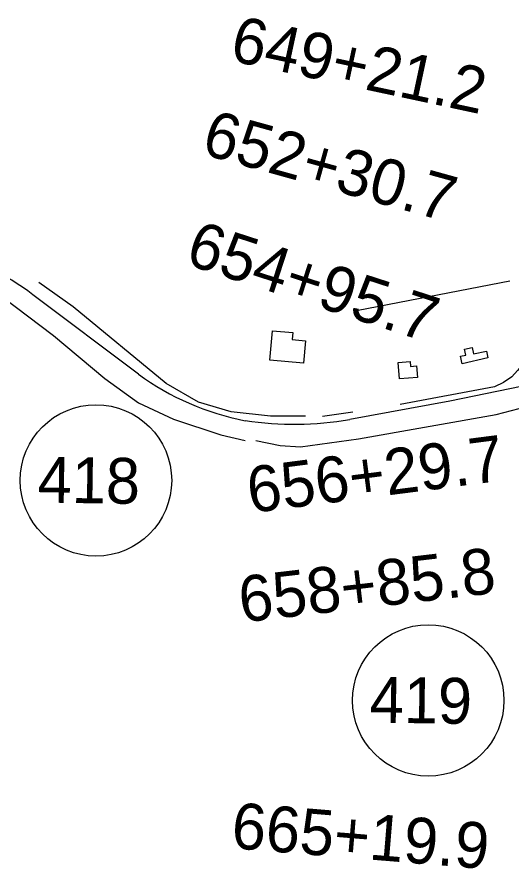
# Model space of a CAD drawing. Extents: x 3161564 to 3199464, y 849354 to 874788.
# Drawn here: x 3173329 to 3174407, y 863733 to 865591 of the extents above; entities that cross this region are included whole.
import ezdxf

# ---------------------------------------------------------------- set-up
doc = ezdxf.new("R2010")
doc.units = 0
for name, color, linetype in [('V-BLDG-OTLN', 7, 'Continuous'), ('V-ROAD-CNTR', 7, 'Continuous'), ('V-ROAD-IDEN', 7, 'Continuous'), ('V-SURV-IDEN', 7, 'Continuous'), ('V-TOPO-SHOR', 7, 'Continuous')]:
    doc.layers.add(name, color=color, linetype=linetype)

msp = doc.modelspace()

# ---------------------------------------------------------------- linework, layer by layer
at = {"layer": 'V-BLDG-OTLN'}
for points in [[(3173879.8, 864842.4), (3173885.2, 864906.4), (3173929.5, 864902.7), (3173928.2, 864887.6), (3173957.3, 864885.1), (3173953.2, 864836.2)], [(3174298.9, 864834.9), (3174295.1, 864851.2), (3174306.7, 864853.9), (3174303.8, 864866.5), (3174320.2, 864870.3), (3174323.5, 864856.1), (3174351.5, 864862.6), (3174354.9, 864848)], [(3174162.1, 864802.1), (3174159.4, 864837.6), (3174185.2, 864839.6), (3174186, 864829.1), (3174199.1, 864830.1), (3174201.1, 864805.1)]]:
    msp.add_lwpolyline(points, close=True, dxfattribs=at)
at = {"layer": 'V-ROAD-CNTR'}
for points in [[(3173593.2, 864812.2), (3173363.5, 864985.3)], [(3174480.3, 864796.4), (3174271.5, 864753), (3174053.8, 864713.2)]]:
    msp.add_lwpolyline(points, dxfattribs=at)
for centre, radius, start, end in [((3173044.8, 864571.7), 522.1, 52.3781, 76.7238), ((3173937.2, 865283.7), 583.7, 233.8938, 259.0281), ((3173932.1, 865428.2), 725.2, 261.5975, 279.6626)]:
    msp.add_arc(centre, radius, start, end, dxfattribs=at)
at = {"layer": 'V-ROAD-IDEN'}
for centre in [(3173500.9, 864580.5), (3174224.8, 864100.8)]:
    msp.add_circle(centre, 165, dxfattribs=at)
at = {"layer": 'V-TOPO-SHOR'}
for p, q in [((3173451, 864958.9), (3173376.4, 865012.2)), ((3174402.3, 865014.9), (3174071.9, 864950.9)), ((3173994.6, 864720.9), (3174060.3, 864729.8))]:
    msp.add_line(p, q, dxfattribs=at)
for points in [[(3173193.5, 865030), (3173243.2, 865012.2), (3173298.3, 864980.2), (3173408.4, 864896.7), (3173520.3, 864802.6), (3173593.2, 864749.3), (3173669.5, 864713.8), (3173772.6, 864680), (3173825.9, 864667.6)], [(3173957.3, 864720.9), (3173880.9, 864720.9), (3173795.7, 864729.8), (3173724.6, 864751.1), (3173653.6, 864791.9), (3173451, 864958.9)], [(3174436.9, 864854.1), (3174431.6, 864834.6), (3174419.2, 864820.4), (3174406.7, 864806.1), (3174389, 864793.7), (3174369.4, 864784.8), (3174163.4, 864745.7)], [(3173849, 864667.6), (3173902.2, 864656.9), (3173946.7, 864653.4), (3174072.8, 864671.1), (3174373, 864724.4), (3174456.5, 864745.7)]]:
    msp.add_lwpolyline(points, dxfattribs=at)

# ---------------------------------------------------------------- texts
at = {"layer": 'V-ROAD-IDEN'}
for s, p in [('418', (3173373.1, 864532.3)), ('419', (3174096.5, 864052.6))]:
    msp.add_text(s, height=100, rotation=359.1826, dxfattribs=at).set_placement(p)
at = {"layer": 'V-SURV-IDEN'}
for s, rotation, p in [('649+21.2', 347.9108, (3173789.6, 865496.5)), ('652+30.7', 344.4773, (3173727.5, 865293.1)), ('654+95.7', 342.0022, (3173692.2, 865053.3)), ('656+29.7', 7.3486, (3173836.8, 864509.1)), ('658+85.8', 6.6636, (3173817.8, 864270.5)), ('665+19.9', 355.2914, (3173793.7, 863778.9))]:
    msp.add_text(s, height=100, rotation=rotation, dxfattribs=at).set_placement(p)

doc.saveas('drawing.dxf')
